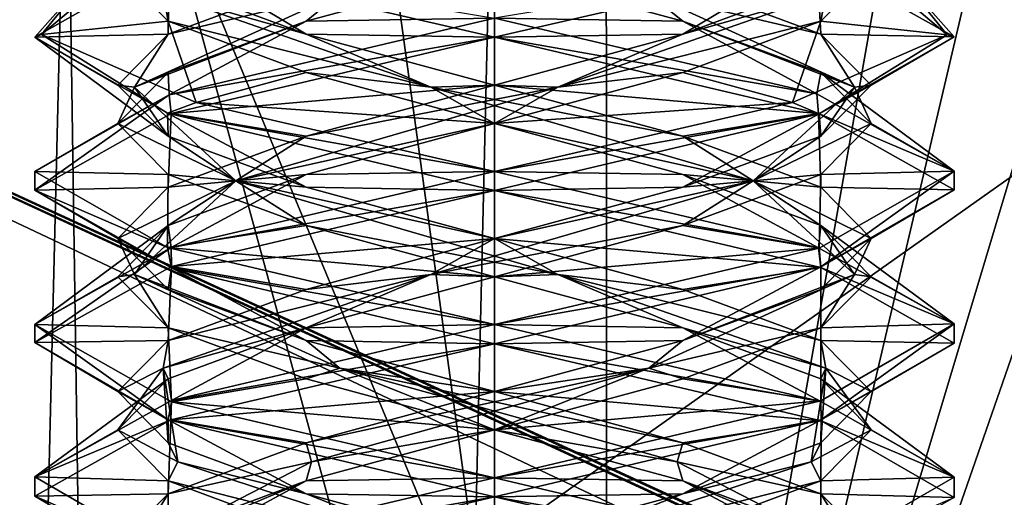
# Model space of a CAD drawing. Header units: millimetres. Extents: x -18.9 to 18.9, y -8.8 to 59.9.
# Tile 265 of 463: x -1.5 to 1.7, y 29.9 to 31.5. Entities that reach past the tile are written whole.
import ezdxf

# ---------------------------------------------------------------- set-up
doc = ezdxf.new("R2010")
doc.units = ezdxf.units.MM
doc.header["$LTSCALE"] = 65.185185
for name, color, linetype in [('1284', 7, 'CONTINUOUS'), ('1297', 7, 'CONTINUOUS'), ('1468', 7, 'CONTINUOUS'), ('1470', 7, 'CONTINUOUS'), ('1585', 7, 'CONTINUOUS'), ('1603', 7, 'CONTINUOUS'), ('3133', 7, 'CONTINUOUS'), ('3175', 7, 'CONTINUOUS'), ('3176', 7, 'CONTINUOUS'), ('3177', 7, 'CONTINUOUS'), ('3178', 7, 'CONTINUOUS'), ('3179', 7, 'CONTINUOUS'), ('3180', 7, 'CONTINUOUS'), ('3181', 7, 'CONTINUOUS'), ('3182', 7, 'CONTINUOUS'), ('3183', 7, 'CONTINUOUS'), ('3196', 7, 'CONTINUOUS'), ('3197', 7, 'CONTINUOUS'), ('3198', 7, 'CONTINUOUS'), ('3288', 7, 'CONTINUOUS')]:
    doc.layers.add(name, color=color, linetype=linetype)

msp = doc.modelspace()

# ---------------------------------------------------------------- linework, layer by layer
at = {"layer": '1284', "color": 7, "linetype": 'Continuous'}
for points in [[(-2.4343, 32.4, -11.818), (-1.3962, 32.4, -10.8154), (-2.2698, -3.5, -11.5768), (-2.4343, 32.4, -11.818)], [(-2.2698, -3.5, -11.5768), (-1.3962, 32.4, -10.8154), (-0.8623, -3.5, -10.5837), (-2.2698, -3.5, -11.5768)], [(-1.3962, 32.4, -10.8154), (0, 32.4, -10.45), (-0.8623, -3.5, -10.5837), (-1.3962, 32.4, -10.8154)], [(0, 32.4, -10.45), (0, 29.7897, -10.45), (-0.8623, -3.5, -10.5837), (0, 32.4, -10.45)]]:
    msp.add_3dface(points, dxfattribs=at)
at = {"layer": '1297', "color": 7, "linetype": 'Continuous'}
for points in [[(0, 29.7897, -10.45), (0, 32.4, -10.45), (3.6904, 32.4, -10.45), (0, 29.7897, -10.45)], [(0, 29.7897, -10.45), (3.6904, 32.4, -10.45), (1.6742, 29.7802, -10.45), (0, 29.7897, -10.45)]]:
    msp.add_3dface(points, dxfattribs=at)
at = {"layer": '1468', "color": 7, "linetype": 'Continuous'}
for points in [[(0.3674, 26.5965, 12.831), (-1.7624, 34.4, 12.5771), (-1.8536, 26.5965, 12.7017), (0.3674, 26.5965, 12.831)], [(-1.7624, 34.4, 12.5771), (0.3674, 26.5965, 12.831), (-0.7037, 34.4, 12.6805), (-1.7624, 34.4, 12.5771)], [(0.3674, 26.5965, 12.831), (0.3635, 34.4, 12.6948), (-0.7037, 34.4, 12.6805), (0.3674, 26.5965, 12.831)]]:
    msp.add_3dface(points, dxfattribs=at)
at = {"layer": '1470', "color": 7, "linetype": 'Continuous'}
for points in [[(0.3635, 34.4, 12.6948), (0.3674, 26.5965, 12.831), (1.7404, 34.4, 12.6554), (0.3635, 34.4, 12.6948)], [(1.7404, 34.4, 12.6554), (0.3674, 26.5965, 12.831), (2.1679, 34.2568, 12.6456), (1.7404, 34.4, 12.6554)], [(0.3674, 26.5965, 12.831), (2.6492, 34.2035, 12.6328), (2.1679, 34.2568, 12.6456), (0.3674, 26.5965, 12.831)], [(3.0156, 26.5965, 12.7551), (3.0118, 34.2035, 12.6224), (0.3674, 26.5965, 12.831), (3.0156, 26.5965, 12.7551)], [(3.0118, 34.2035, 12.6224), (2.6492, 34.2035, 12.6328), (0.3674, 26.5965, 12.831), (3.0118, 34.2035, 12.6224)]]:
    msp.add_3dface(points, dxfattribs=at)
at = {"layer": '1585', "color": 7, "linetype": 'Continuous'}
for points in [[(2.05, 34.2851, 11.6876), (2.05, 24.4, 11.5151), (-2.05, 34.2851, 11.6876), (2.05, 34.2851, 11.6876)], [(2.05, 24.4, 11.5151), (-2.05, 24.4, 11.5151), (-2.05, 34.2851, 11.6876), (2.05, 24.4, 11.5151)]]:
    msp.add_3dface(points, dxfattribs=at)
at = {"layer": '1603', "color": 7, "linetype": 'Continuous'}
for points in [[(8.7, 26.207, -7.5683), (8.7, 34.207, -7.8476), (-8.7, 34.207, -7.8476), (8.7, 26.207, -7.5683)], [(8.7, 26.207, -7.5683), (-8.7, 34.207, -7.8476), (8.3357, 26.3664, -7.5738), (8.7, 26.207, -7.5683)], [(-8.7, 34.207, -7.8476), (-7.4112, 26.593, -7.5817), (7.4112, 26.593, -7.5817), (-8.7, 34.207, -7.8476)], [(8.3357, 26.3664, -7.5738), (-8.7, 34.207, -7.8476), (8.071, 26.4665, -7.5773), (8.3357, 26.3664, -7.5738)], [(8.071, 26.4665, -7.5773), (-8.7, 34.207, -7.8476), (8.007, 26.4875, -7.5781), (8.071, 26.4665, -7.5773)], [(8.007, 26.4875, -7.5781), (-8.7, 34.207, -7.8476), (7.4112, 26.593, -7.5817), (8.007, 26.4875, -7.5781)]]:
    msp.add_3dface(points, dxfattribs=at)
at = {"layer": '3133', "color": 7, "linetype": 'Continuous'}
for points in [[(-1.5, 31.4373, -13.301), (-1.0611, 31.6874, -12.2398), (-1.299, 31.6667, -12.55), (-1.5, 31.4373, -13.301)], [(-1.4787, 31.4463, -13.5517), (-1.5, 31.4373, -13.301), (-1.299, 31.6667, -12.55), (-1.4787, 31.4463, -13.5517)], [(0, 31.4375, -14.8), (-0.974, 31.6625, -14.4408), (0, 31.5, -14.8), (0, 31.4375, -14.8)], [(0, 31.4375, -11.8), (0, 31.5, -11.8), (-1.0611, 31.2499, -12.2398), (0, 31.4375, -11.8)], [(-1.0672, 31.1895, -14.3541), (-1.5, 31.4373, -13.301), (-1.4787, 31.4463, -13.5517), (-1.0672, 31.1895, -14.3541)], [(-0.974, 31.225, -14.4408), (-1.0672, 31.1895, -14.3541), (-1.4787, 31.4463, -13.5517), (-0.974, 31.225, -14.4408)], [(-1.055, 31.1892, -12.2337), (0, 31.4375, -11.8), (-1.0611, 31.2499, -12.2398), (-1.055, 31.1892, -12.2337)], [(-1.5, 30.9382, -13.2966), (-1.055, 31.1892, -12.2337), (-1.0611, 31.2499, -12.2398), (-1.5, 30.9382, -13.2966)], [(-1.5, 30.9998, -13.301), (-1.5, 30.9382, -13.2966), (-1.0611, 31.2499, -12.2398), (-1.5, 30.9998, -13.301)], [(0, 31, -14.8), (-1.0672, 31.1895, -14.3541), (-0.974, 31.225, -14.4408), (0, 31, -14.8)], [(0, 30.9375, -14.8), (-1.0672, 31.1895, -14.3541), (0, 31, -14.8), (0, 30.9375, -14.8)], [(-1.0672, 30.752, -14.3541), (-1.5, 30.9382, -13.2966), (-1.5, 30.9998, -13.301), (-1.0672, 30.752, -14.3541)], [(0, 30.9375, -11.8), (0, 31, -11.8), (-1.055, 30.7517, -12.2337), (0, 30.9375, -11.8)], [(-1.0544, 30.6856, -14.3669), (-1.5, 30.9382, -13.2966), (-1.0672, 30.752, -14.3541), (-1.0544, 30.6856, -14.3669)], [(-1.0536, 30.6896, -12.2323), (0, 30.9375, -11.8), (-1.055, 30.7517, -12.2337), (-1.0536, 30.6896, -12.2323)], [(-1.5, 30.5007, -13.2966), (-1.4999, 30.4411, -13.283), (-1.055, 30.7517, -12.2337), (-1.5, 30.5007, -13.2966)], [(-1.4999, 30.4411, -13.283), (-1.0536, 30.6896, -12.2323), (-1.055, 30.7517, -12.2337), (-1.4999, 30.4411, -13.283)], [(0, 30.5, -14.8), (-1.0544, 30.6856, -14.3669), (-1.0672, 30.752, -14.3541), (0, 30.5, -14.8)], [(0, 30.4375, -14.8), (-1.0544, 30.6856, -14.3669), (0, 30.5, -14.8), (0, 30.4375, -14.8)], [(-1.0646, 30.1887, -14.3568), (-1.4999, 30.4411, -13.283), (-1.5, 30.5007, -13.2966), (-1.0646, 30.1887, -14.3568)], [(-1.0544, 30.2481, -14.3669), (-1.0646, 30.1887, -14.3568), (-1.5, 30.5007, -13.2966), (-1.0544, 30.2481, -14.3669)], [(0, 30.4375, -11.8), (0, 30.5, -11.8), (-1.0536, 30.2521, -12.2323), (0, 30.4375, -11.8)], [(-1.0565, 30.1887, -12.2352), (0, 30.4375, -11.8), (-1.0536, 30.2521, -12.2323), (-1.0565, 30.1887, -12.2352)], [(-1.4999, 30.0036, -13.283), (-1.0565, 30.1887, -12.2352), (-1.0536, 30.2521, -12.2323), (-1.4999, 30.0036, -13.283)], [(0, 30, -14.8), (-1.0646, 30.1887, -14.3568), (-1.0544, 30.2481, -14.3669), (0, 30, -14.8)], [(-1.4999, 29.9406, -13.2852), (-1.0565, 30.1887, -12.2352), (-1.4999, 30.0036, -13.283), (-1.4999, 29.9406, -13.2852)], [(0, 29.9375, -14.8), (-1.0646, 30.1887, -14.3568), (0, 30, -14.8), (0, 29.9375, -14.8)], [(-1.0646, 29.7512, -14.3568), (-1.4999, 29.9406, -13.2852), (-1.4999, 30.0036, -13.283), (-1.0646, 29.7512, -14.3568)], [(0, 29.9375, -11.8), (0, 30, -11.8), (-1.0565, 29.7512, -12.2352), (0, 29.9375, -11.8)], [(-1.0764, 29.6923, -14.3447), (-1.4999, 29.9406, -13.2852), (-1.0646, 29.7512, -14.3568), (-1.0764, 29.6923, -14.3447)], [(-1.0673, 29.6855, -12.2461), (0, 29.9375, -11.8), (-1.0565, 29.7512, -12.2352), (-1.0673, 29.6855, -12.2461)]]:
    msp.add_3dface(points, dxfattribs=at)
at = {"layer": '3175', "color": 7, "linetype": 'Continuous'}
for points in [[(1.2294, 31.6562, -13.3), (1.0647, 31.4896, -12.6853), (1.478, 31.4454, -13.0441), (1.2294, 31.6562, -13.3)], [(1.299, 31.6667, -14.05), (1.2294, 31.6562, -13.3), (1.478, 31.4454, -13.0441), (1.299, 31.6667, -14.05)], [(1.0647, 31.4896, -12.6853), (0.6147, 31.3229, -12.2353), (0.9728, 31.2246, -12.1582), (1.0647, 31.4896, -12.6853)], [(1.478, 31.4454, -13.0441), (1.0647, 31.4896, -12.6853), (0.9728, 31.2246, -12.1582), (1.478, 31.4454, -13.0441)], [(0.6147, 31.3229, -12.2353), (0, 31.1562, -12.0706), (0.9728, 31.2246, -12.1582), (0.6147, 31.3229, -12.2353)], [(0, 31.1562, -12.0706), (0, 31, -11.8), (0.9728, 31.2246, -12.1582), (0, 31.1562, -12.0706)], [(-0.6147, 30.9896, -12.2353), (0, 31, -11.8), (0, 31.1562, -12.0706), (-0.6147, 30.9896, -12.2353)], [(-1.0647, 30.8229, -12.6853), (-1.055, 30.7517, -12.2337), (-0.6147, 30.9896, -12.2353), (-1.0647, 30.8229, -12.6853)], [(-1.055, 30.7517, -12.2337), (0, 31, -11.8), (-0.6147, 30.9896, -12.2353), (-1.055, 30.7517, -12.2337)], [(-1.5, 30.5007, -13.2966), (-1.055, 30.7517, -12.2337), (-1.0647, 30.8229, -12.6853), (-1.5, 30.5007, -13.2966)], [(-1.2294, 30.6562, -13.3), (-1.5, 30.5007, -13.2966), (-1.0647, 30.8229, -12.6853), (-1.2294, 30.6562, -13.3)], [(-1.0647, 30.4896, -13.9147), (-1.5, 30.5007, -13.2966), (-1.2294, 30.6562, -13.3), (-1.0647, 30.4896, -13.9147)], [(-1.0544, 30.2481, -14.3669), (-1.5, 30.5007, -13.2966), (-1.0647, 30.4896, -13.9147), (-1.0544, 30.2481, -14.3669)], [(-0.6147, 30.3229, -14.3647), (-1.0544, 30.2481, -14.3669), (-1.0647, 30.4896, -13.9147), (-0.6147, 30.3229, -14.3647)], [(0, 30.1562, -14.5294), (-1.0544, 30.2481, -14.3669), (-0.6147, 30.3229, -14.3647), (0, 30.1562, -14.5294)], [(0, 30, -14.8), (-1.0544, 30.2481, -14.3669), (0, 30.1562, -14.5294), (0, 30, -14.8)], [(0.6147, 29.9896, -14.3647), (0, 30, -14.8), (0, 30.1562, -14.5294), (0.6147, 29.9896, -14.3647)], [(0, 30, -14.8), (0.6147, 29.9896, -14.3647), (1.0658, 29.7484, -14.3555), (0, 30, -14.8)], [(0.6147, 29.9896, -14.3647), (1.0647, 29.8229, -13.9147), (1.0658, 29.7484, -14.3555), (0.6147, 29.9896, -14.3647)]]:
    msp.add_3dface(points, dxfattribs=at)
at = {"layer": '3176', "color": 7, "linetype": 'Continuous'}
for points in [[(1.0647, 31.4896, -12.6853), (1.2294, 31.6562, -13.3), (1.0815, 31.5799, -12.7957), (1.0647, 31.4896, -12.6853)], [(0.6147, 31.4479, -12.2353), (1.0815, 31.5799, -12.7957), (1.0647, 31.6146, -12.6853), (0.6147, 31.4479, -12.2353)], [(0.2072, 31.2743, -12.1248), (1.0647, 31.4896, -12.6853), (1.0815, 31.5799, -12.7957), (0.2072, 31.2743, -12.1248)], [(0.2072, 31.2743, -12.1248), (1.0815, 31.5799, -12.7957), (0.6147, 31.4479, -12.2353), (0.2072, 31.2743, -12.1248)], [(0.6147, 31.3229, -12.2353), (1.0647, 31.4896, -12.6853), (0.2072, 31.2743, -12.1248), (0.6147, 31.3229, -12.2353)], [(0, 31.2812, -12.0706), (0.2072, 31.2743, -12.1248), (0.6147, 31.4479, -12.2353), (0, 31.2812, -12.0706)], [(0, 31.1562, -12.0706), (0.6147, 31.3229, -12.2353), (0.2072, 31.2743, -12.1248), (0, 31.1562, -12.0706)], [(-0.8438, 30.9688, -12.4562), (0, 31.1562, -12.0706), (0.2072, 31.2743, -12.1248), (-0.8438, 30.9688, -12.4562)], [(-0.8438, 30.9688, -12.4562), (0.2072, 31.2743, -12.1248), (-0.6147, 31.1146, -12.2353), (-0.8438, 30.9688, -12.4562)], [(-0.6147, 31.1146, -12.2353), (0.2072, 31.2743, -12.1248), (0, 31.2812, -12.0706), (-0.6147, 31.1146, -12.2353)], [(-0.6147, 30.9896, -12.2353), (0, 31.1562, -12.0706), (-0.8438, 30.9688, -12.4562), (-0.6147, 30.9896, -12.2353)], [(-1.0647, 30.9479, -12.6853), (-0.8438, 30.9688, -12.4562), (-0.6147, 31.1146, -12.2353), (-1.0647, 30.9479, -12.6853)], [(-1.0647, 30.8229, -12.6853), (-0.6147, 30.9896, -12.2353), (-0.8438, 30.9688, -12.4562), (-1.0647, 30.8229, -12.6853)], [(-1.1752, 30.6632, -13.5072), (-0.8438, 30.9688, -12.4562), (-1.2294, 30.7812, -13.3), (-1.1752, 30.6632, -13.5072)], [(-1.2294, 30.7812, -13.3), (-0.8438, 30.9688, -12.4562), (-1.0647, 30.9479, -12.6853), (-1.2294, 30.7812, -13.3)], [(-1.1752, 30.6632, -13.5072), (-1.0647, 30.8229, -12.6853), (-0.8438, 30.9688, -12.4562), (-1.1752, 30.6632, -13.5072)], [(-1.2294, 30.6562, -13.3), (-1.0647, 30.8229, -12.6853), (-1.1752, 30.6632, -13.5072), (-1.2294, 30.6562, -13.3)], [(-1.0647, 30.6146, -13.9147), (-1.1752, 30.6632, -13.5072), (-1.2294, 30.7812, -13.3), (-1.0647, 30.6146, -13.9147)], [(-1.0647, 30.4896, -13.9147), (-1.2294, 30.6562, -13.3), (-1.1752, 30.6632, -13.5072), (-1.0647, 30.4896, -13.9147)], [(-0.5043, 30.3576, -14.3815), (-1.0647, 30.4896, -13.9147), (-1.1752, 30.6632, -13.5072), (-0.5043, 30.3576, -14.3815)], [(-0.5043, 30.3576, -14.3815), (-1.1752, 30.6632, -13.5072), (-0.6147, 30.4479, -14.3647), (-0.5043, 30.3576, -14.3815)], [(-0.6147, 30.4479, -14.3647), (-1.1752, 30.6632, -13.5072), (-1.0647, 30.6146, -13.9147), (-0.6147, 30.4479, -14.3647)], [(-0.6147, 30.3229, -14.3647), (-1.0647, 30.4896, -13.9147), (-0.5043, 30.3576, -14.3815), (-0.6147, 30.3229, -14.3647)], [(0, 30.2812, -14.5294), (-0.5043, 30.3576, -14.3815), (-0.6147, 30.4479, -14.3647), (0, 30.2812, -14.5294)], [(0, 30.1562, -14.5294), (-0.6147, 30.3229, -14.3647), (-0.5043, 30.3576, -14.3815), (0, 30.1562, -14.5294)], [(0.5966, 30.0521, -14.3334), (0, 30.1562, -14.5294), (-0.5043, 30.3576, -14.3815), (0.5966, 30.0521, -14.3334)], [(0.5966, 30.0521, -14.3334), (-0.5043, 30.3576, -14.3815), (0.6147, 30.1146, -14.3647), (0.5966, 30.0521, -14.3334)], [(0.6147, 30.1146, -14.3647), (-0.5043, 30.3576, -14.3815), (0, 30.2812, -14.5294), (0.6147, 30.1146, -14.3647)], [(0.6147, 29.9896, -14.3647), (0, 30.1562, -14.5294), (0.5966, 30.0521, -14.3334), (0.6147, 29.9896, -14.3647)], [(1.0647, 29.9479, -13.9147), (0.5966, 30.0521, -14.3334), (0.6147, 30.1146, -14.3647), (1.0647, 29.9479, -13.9147)], [(1.1887, 29.7465, -13.404), (0.6147, 29.9896, -14.3647), (0.5966, 30.0521, -14.3334), (1.1887, 29.7465, -13.404)], [(1.1887, 29.7465, -13.404), (0.5966, 30.0521, -14.3334), (1.0647, 29.9479, -13.9147), (1.1887, 29.7465, -13.404)], [(1.0647, 29.8229, -13.9147), (0.6147, 29.9896, -14.3647), (1.1887, 29.7465, -13.404), (1.0647, 29.8229, -13.9147)], [(1.2294, 29.7812, -13.3), (1.1887, 29.7465, -13.404), (1.0647, 29.9479, -13.9147), (1.2294, 29.7812, -13.3)]]:
    msp.add_3dface(points, dxfattribs=at)
at = {"layer": '3177', "color": 7, "linetype": 'Continuous'}
for points in [[(0, 31.4375, -11.8), (0.6147, 31.4479, -12.2353), (0.9728, 31.6621, -12.1582), (0, 31.4375, -11.8)], [(0.6147, 31.4479, -12.2353), (1.0647, 31.6146, -12.6853), (0.9728, 31.6621, -12.1582), (0.6147, 31.4479, -12.2353)], [(0, 31.4375, -11.8), (-1.055, 31.1892, -12.2337), (0, 31.2812, -12.0706), (0, 31.4375, -11.8)], [(0, 31.4375, -11.8), (0, 31.2812, -12.0706), (0.6147, 31.4479, -12.2353), (0, 31.4375, -11.8)], [(-1.055, 31.1892, -12.2337), (-0.6147, 31.1146, -12.2353), (0, 31.2812, -12.0706), (-1.055, 31.1892, -12.2337)], [(-1.055, 31.1892, -12.2337), (-1.5, 30.9382, -13.2966), (-1.0647, 30.9479, -12.6853), (-1.055, 31.1892, -12.2337)], [(-1.055, 31.1892, -12.2337), (-1.0647, 30.9479, -12.6853), (-0.6147, 31.1146, -12.2353), (-1.055, 31.1892, -12.2337)], [(-1.5, 30.9382, -13.2966), (-1.2294, 30.7812, -13.3), (-1.0647, 30.9479, -12.6853), (-1.5, 30.9382, -13.2966)], [(-1.5, 30.9382, -13.2966), (-1.0544, 30.6856, -14.3669), (-1.2294, 30.7812, -13.3), (-1.5, 30.9382, -13.2966)], [(-1.0544, 30.6856, -14.3669), (-1.0647, 30.6146, -13.9147), (-1.2294, 30.7812, -13.3), (-1.0544, 30.6856, -14.3669)], [(-1.0544, 30.6856, -14.3669), (-0.6147, 30.4479, -14.3647), (-1.0647, 30.6146, -13.9147), (-1.0544, 30.6856, -14.3669)], [(-1.0544, 30.6856, -14.3669), (0, 30.4375, -14.8), (-0.6147, 30.4479, -14.3647), (-1.0544, 30.6856, -14.3669)], [(0, 30.4375, -14.8), (0, 30.2812, -14.5294), (-0.6147, 30.4479, -14.3647), (0, 30.4375, -14.8)], [(0, 30.2812, -14.5294), (0, 30.4375, -14.8), (1.0658, 30.1859, -14.3555), (0, 30.2812, -14.5294)], [(0.6147, 30.1146, -14.3647), (0, 30.2812, -14.5294), (1.0658, 30.1859, -14.3555), (0.6147, 30.1146, -14.3647)], [(1.0647, 29.9479, -13.9147), (0.6147, 30.1146, -14.3647), (1.0658, 30.1859, -14.3555), (1.0647, 29.9479, -13.9147)], [(1.5, 29.9352, -13.2894), (1.0647, 29.9479, -13.9147), (1.0658, 30.1859, -14.3555), (1.5, 29.9352, -13.2894)], [(1.2294, 29.7812, -13.3), (1.0647, 29.9479, -13.9147), (1.5, 29.9352, -13.2894), (1.2294, 29.7812, -13.3)]]:
    msp.add_3dface(points, dxfattribs=at)
at = {"layer": '3178', "color": 7, "linetype": 'Continuous'}
for points in [[(-0.6147, 31.4896, -12.2353), (0, 31.5, -11.8), (0, 31.6562, -12.0706), (-0.6147, 31.4896, -12.2353)], [(-1.0611, 31.2499, -12.2398), (0, 31.5, -11.8), (-0.6147, 31.4896, -12.2353), (-1.0611, 31.2499, -12.2398)], [(-1.0647, 31.3229, -12.6853), (-1.0611, 31.2499, -12.2398), (-0.6147, 31.4896, -12.2353), (-1.0647, 31.3229, -12.6853)], [(-1.2294, 31.1562, -13.3), (-1.0611, 31.2499, -12.2398), (-1.0647, 31.3229, -12.6853), (-1.2294, 31.1562, -13.3)], [(-1.5, 30.9998, -13.301), (-1.0611, 31.2499, -12.2398), (-1.2294, 31.1562, -13.3), (-1.5, 30.9998, -13.301)], [(-1.0647, 30.9896, -13.9147), (-1.5, 30.9998, -13.301), (-1.2294, 31.1562, -13.3), (-1.0647, 30.9896, -13.9147)], [(-1.0672, 30.752, -14.3541), (-1.5, 30.9998, -13.301), (-1.0647, 30.9896, -13.9147), (-1.0672, 30.752, -14.3541)], [(-0.6147, 30.8229, -14.3647), (-1.0672, 30.752, -14.3541), (-1.0647, 30.9896, -13.9147), (-0.6147, 30.8229, -14.3647)], [(0, 30.6562, -14.5294), (-1.0672, 30.752, -14.3541), (-0.6147, 30.8229, -14.3647), (0, 30.6562, -14.5294)], [(0, 30.5, -14.8), (-1.0672, 30.752, -14.3541), (0, 30.6562, -14.5294), (0, 30.5, -14.8)], [(0.6147, 30.4896, -14.3647), (0, 30.5, -14.8), (0, 30.6562, -14.5294), (0.6147, 30.4896, -14.3647)], [(0, 30.5, -14.8), (0.6147, 30.4896, -14.3647), (1.0657, 30.2485, -14.3556), (0, 30.5, -14.8)], [(0.6147, 30.4896, -14.3647), (1.0647, 30.3229, -13.9147), (1.0657, 30.2485, -14.3556), (0.6147, 30.4896, -14.3647)], [(1.0647, 30.3229, -13.9147), (1.2294, 30.1562, -13.3), (1.5, 30.0022, -13.3104), (1.0647, 30.3229, -13.9147)], [(1.0657, 30.2485, -14.3556), (1.0647, 30.3229, -13.9147), (1.5, 30.0022, -13.3104), (1.0657, 30.2485, -14.3556)], [(1.2294, 30.1562, -13.3), (1.0647, 29.9896, -12.6853), (1.5, 30.0022, -13.3104), (1.2294, 30.1562, -13.3)], [(1.0647, 29.9896, -12.6853), (0.6147, 29.8229, -12.2353), (1.0659, 29.7516, -12.2446), (1.0647, 29.9896, -12.6853)], [(1.5, 30.0022, -13.3104), (1.0647, 29.9896, -12.6853), (1.0659, 29.7516, -12.2446), (1.5, 30.0022, -13.3104)]]:
    msp.add_3dface(points, dxfattribs=at)
at = {"layer": '3179', "color": 7, "linetype": 'Continuous'}
for points in [[(-0.6147, 31.4896, -12.2353), (0, 31.6562, -12.0706), (-0.5043, 31.5799, -12.2185), (-0.6147, 31.4896, -12.2353)], [(-1.0647, 31.4479, -12.6853), (-0.5043, 31.5799, -12.2185), (-0.6147, 31.6146, -12.2353), (-1.0647, 31.4479, -12.6853)], [(-1.1752, 31.2743, -13.0928), (-0.6147, 31.4896, -12.2353), (-0.5043, 31.5799, -12.2185), (-1.1752, 31.2743, -13.0928)], [(-1.1752, 31.2743, -13.0928), (-0.5043, 31.5799, -12.2185), (-1.0647, 31.4479, -12.6853), (-1.1752, 31.2743, -13.0928)], [(-1.0647, 31.3229, -12.6853), (-0.6147, 31.4896, -12.2353), (-1.1752, 31.2743, -13.0928), (-1.0647, 31.3229, -12.6853)], [(-1.2294, 31.2812, -13.3), (-1.1752, 31.2743, -13.0928), (-1.0647, 31.4479, -12.6853), (-1.2294, 31.2812, -13.3)], [(-1.2294, 31.1562, -13.3), (-1.0647, 31.3229, -12.6853), (-1.1752, 31.2743, -13.0928), (-1.2294, 31.1562, -13.3)], [(-1.0647, 31.1146, -13.9147), (-1.1752, 31.2743, -13.0928), (-1.2294, 31.2812, -13.3), (-1.0647, 31.1146, -13.9147)], [(-0.8438, 30.9688, -14.1438), (-1.2294, 31.1562, -13.3), (-1.1752, 31.2743, -13.0928), (-0.8438, 30.9688, -14.1438)], [(-0.8438, 30.9688, -14.1438), (-1.1752, 31.2743, -13.0928), (-1.0647, 31.1146, -13.9147), (-0.8438, 30.9688, -14.1438)], [(-1.0647, 30.9896, -13.9147), (-1.2294, 31.1562, -13.3), (-0.8438, 30.9688, -14.1438), (-1.0647, 30.9896, -13.9147)], [(-0.6147, 30.9479, -14.3647), (-0.8438, 30.9688, -14.1438), (-1.0647, 31.1146, -13.9147), (-0.6147, 30.9479, -14.3647)], [(-0.6147, 30.8229, -14.3647), (-1.0647, 30.9896, -13.9147), (-0.8438, 30.9688, -14.1438), (-0.6147, 30.8229, -14.3647)], [(0.2072, 30.6632, -14.4752), (-0.6147, 30.8229, -14.3647), (-0.8438, 30.9688, -14.1438), (0.2072, 30.6632, -14.4752)], [(0.2072, 30.6632, -14.4752), (-0.8438, 30.9688, -14.1438), (0, 30.7812, -14.5294), (0.2072, 30.6632, -14.4752)], [(0, 30.7812, -14.5294), (-0.8438, 30.9688, -14.1438), (-0.6147, 30.9479, -14.3647), (0, 30.7812, -14.5294)], [(0, 30.6562, -14.5294), (-0.6147, 30.8229, -14.3647), (0.2072, 30.6632, -14.4752), (0, 30.6562, -14.5294)], [(0.6147, 30.6146, -14.3647), (0.2072, 30.6632, -14.4752), (0, 30.7812, -14.5294), (0.6147, 30.6146, -14.3647)], [(0.6147, 30.4896, -14.3647), (0, 30.6562, -14.5294), (0.2072, 30.6632, -14.4752), (0.6147, 30.4896, -14.3647)], [(1.0815, 30.3576, -13.8043), (0.6147, 30.4896, -14.3647), (0.2072, 30.6632, -14.4752), (1.0815, 30.3576, -13.8043)], [(1.0815, 30.3576, -13.8043), (0.2072, 30.6632, -14.4752), (1.0647, 30.4479, -13.9147), (1.0815, 30.3576, -13.8043)], [(1.0647, 30.4479, -13.9147), (0.2072, 30.6632, -14.4752), (0.6147, 30.6146, -14.3647), (1.0647, 30.4479, -13.9147)], [(1.0647, 30.3229, -13.9147), (0.6147, 30.4896, -14.3647), (1.0815, 30.3576, -13.8043), (1.0647, 30.3229, -13.9147)], [(1.2294, 30.2812, -13.3), (1.0815, 30.3576, -13.8043), (1.0647, 30.4479, -13.9147), (1.2294, 30.2812, -13.3)], [(1.0334, 30.0521, -12.7034), (1.2294, 30.1562, -13.3), (1.0815, 30.3576, -13.8043), (1.0334, 30.0521, -12.7034)], [(1.0334, 30.0521, -12.7034), (1.0815, 30.3576, -13.8043), (1.0647, 30.1146, -12.6853), (1.0334, 30.0521, -12.7034)], [(1.2294, 30.1562, -13.3), (1.0647, 30.3229, -13.9147), (1.0815, 30.3576, -13.8043), (1.2294, 30.1562, -13.3)], [(1.0647, 30.1146, -12.6853), (1.0815, 30.3576, -13.8043), (1.2294, 30.2812, -13.3), (1.0647, 30.1146, -12.6853)], [(1.0647, 29.9896, -12.6853), (1.2294, 30.1562, -13.3), (1.0334, 30.0521, -12.7034), (1.0647, 29.9896, -12.6853)], [(0.6147, 29.9479, -12.2353), (1.0334, 30.0521, -12.7034), (1.0647, 30.1146, -12.6853), (0.6147, 29.9479, -12.2353)], [(0.104, 29.7465, -12.1113), (1.0647, 29.9896, -12.6853), (1.0334, 30.0521, -12.7034), (0.104, 29.7465, -12.1113)], [(0.104, 29.7465, -12.1113), (1.0334, 30.0521, -12.7034), (0.6147, 29.9479, -12.2353), (0.104, 29.7465, -12.1113)], [(0.6147, 29.8229, -12.2353), (1.0647, 29.9896, -12.6853), (0.104, 29.7465, -12.1113), (0.6147, 29.8229, -12.2353)], [(0, 29.7812, -12.0706), (0.104, 29.7465, -12.1113), (0.6147, 29.9479, -12.2353), (0, 29.7812, -12.0706)]]:
    msp.add_3dface(points, dxfattribs=at)
at = {"layer": '3180', "color": 7, "linetype": 'Continuous'}
for points in [[(-1.0611, 31.6874, -12.2398), (-1.5, 31.4373, -13.301), (-1.0647, 31.4479, -12.6853), (-1.0611, 31.6874, -12.2398)], [(-1.0611, 31.6874, -12.2398), (-1.0647, 31.4479, -12.6853), (-0.6147, 31.6146, -12.2353), (-1.0611, 31.6874, -12.2398)], [(-1.5, 31.4373, -13.301), (-1.2294, 31.2812, -13.3), (-1.0647, 31.4479, -12.6853), (-1.5, 31.4373, -13.301)], [(-1.5, 31.4373, -13.301), (-1.0672, 31.1895, -14.3541), (-1.0647, 31.1146, -13.9147), (-1.5, 31.4373, -13.301)], [(-1.5, 31.4373, -13.301), (-1.0647, 31.1146, -13.9147), (-1.2294, 31.2812, -13.3), (-1.5, 31.4373, -13.301)], [(-1.0672, 31.1895, -14.3541), (0, 30.9375, -14.8), (-0.6147, 30.9479, -14.3647), (-1.0672, 31.1895, -14.3541)], [(-1.0672, 31.1895, -14.3541), (-0.6147, 30.9479, -14.3647), (-1.0647, 31.1146, -13.9147), (-1.0672, 31.1895, -14.3541)], [(0, 30.9375, -14.8), (0, 30.7812, -14.5294), (-0.6147, 30.9479, -14.3647), (0, 30.9375, -14.8)], [(0, 30.7812, -14.5294), (0, 30.9375, -14.8), (1.0657, 30.686, -14.3556), (0, 30.7812, -14.5294)], [(0.6147, 30.6146, -14.3647), (0, 30.7812, -14.5294), (1.0657, 30.686, -14.3556), (0.6147, 30.6146, -14.3647)], [(1.0647, 30.4479, -13.9147), (0.6147, 30.6146, -14.3647), (1.0657, 30.686, -14.3556), (1.0647, 30.4479, -13.9147)], [(1.5, 30.4397, -13.3104), (1.0647, 30.4479, -13.9147), (1.0657, 30.686, -14.3556), (1.5, 30.4397, -13.3104)], [(1.2294, 30.2812, -13.3), (1.0647, 30.4479, -13.9147), (1.5, 30.4397, -13.3104), (1.2294, 30.2812, -13.3)], [(1.0659, 30.1891, -12.2446), (1.2294, 30.2812, -13.3), (1.5, 30.4397, -13.3104), (1.0659, 30.1891, -12.2446)], [(1.0647, 30.1146, -12.6853), (1.2294, 30.2812, -13.3), (1.0659, 30.1891, -12.2446), (1.0647, 30.1146, -12.6853)], [(0, 29.9375, -11.8), (0.6147, 29.9479, -12.2353), (1.0659, 30.1891, -12.2446), (0, 29.9375, -11.8)], [(0.6147, 29.9479, -12.2353), (1.0647, 30.1146, -12.6853), (1.0659, 30.1891, -12.2446), (0.6147, 29.9479, -12.2353)], [(0, 29.9375, -11.8), (-1.0673, 29.6855, -12.2461), (0, 29.7812, -12.0706), (0, 29.9375, -11.8)], [(0, 29.9375, -11.8), (0, 29.7812, -12.0706), (0.6147, 29.9479, -12.2353), (0, 29.9375, -11.8)]]:
    msp.add_3dface(points, dxfattribs=at)
at = {"layer": '3181', "color": 7, "linetype": 'Continuous'}
for points in [[(-1.4787, 31.4463, -13.5517), (-1.299, 31.6667, -12.55), (-1.2294, 31.6562, -13.3), (-1.4787, 31.4463, -13.5517)], [(-1.0647, 31.4896, -13.9147), (-1.4787, 31.4463, -13.5517), (-1.2294, 31.6562, -13.3), (-1.0647, 31.4896, -13.9147)], [(-0.974, 31.225, -14.4408), (-1.4787, 31.4463, -13.5517), (-1.0647, 31.4896, -13.9147), (-0.974, 31.225, -14.4408)], [(-0.6147, 31.3229, -14.3647), (-0.974, 31.225, -14.4408), (-1.0647, 31.4896, -13.9147), (-0.6147, 31.3229, -14.3647)], [(0, 31.1562, -14.5294), (-0.974, 31.225, -14.4408), (-0.6147, 31.3229, -14.3647), (0, 31.1562, -14.5294)], [(0, 31, -14.8), (-0.974, 31.225, -14.4408), (0, 31.1562, -14.5294), (0, 31, -14.8)], [(0.6147, 30.9896, -14.3647), (0, 31, -14.8), (0, 31.1562, -14.5294), (0.6147, 30.9896, -14.3647)], [(0, 31, -14.8), (0.6147, 30.9896, -14.3647), (1.0575, 30.7509, -14.3638), (0, 31, -14.8)], [(0.6147, 30.9896, -14.3647), (1.0647, 30.8229, -13.9147), (1.0575, 30.7509, -14.3638), (0.6147, 30.9896, -14.3647)], [(1.0575, 30.7509, -14.3638), (1.0647, 30.8229, -13.9147), (1.5, 30.5021, -13.3098), (1.0575, 30.7509, -14.3638)], [(1.0647, 30.8229, -13.9147), (1.2294, 30.6562, -13.3), (1.5, 30.5021, -13.3098), (1.0647, 30.8229, -13.9147)], [(1.2294, 30.6562, -13.3), (1.0647, 30.4896, -12.6853), (1.5, 30.5021, -13.3098), (1.2294, 30.6562, -13.3)], [(1.5, 30.5021, -13.3098), (1.0647, 30.4896, -12.6853), (1.0649, 30.2513, -12.2436), (1.5, 30.5021, -13.3098)], [(1.0647, 30.4896, -12.6853), (0.6147, 30.3229, -12.2353), (1.0649, 30.2513, -12.2436), (1.0647, 30.4896, -12.6853)], [(0.6147, 30.3229, -12.2353), (0, 30.1562, -12.0706), (1.0649, 30.2513, -12.2436), (0.6147, 30.3229, -12.2353)], [(0, 30.1562, -12.0706), (0, 30, -11.8), (1.0649, 30.2513, -12.2436), (0, 30.1562, -12.0706)], [(-0.6147, 29.9896, -12.2353), (0, 30, -11.8), (0, 30.1562, -12.0706), (-0.6147, 29.9896, -12.2353)], [(-1.0647, 29.8229, -12.6853), (-1.0565, 29.7512, -12.2352), (-0.6147, 29.9896, -12.2353), (-1.0647, 29.8229, -12.6853)], [(-1.0565, 29.7512, -12.2352), (0, 30, -11.8), (-0.6147, 29.9896, -12.2353), (-1.0565, 29.7512, -12.2352)]]:
    msp.add_3dface(points, dxfattribs=at)
at = {"layer": '3182', "color": 7, "linetype": 'Continuous'}
for points in [[(-1.0647, 31.4896, -13.9147), (-1.2294, 31.6562, -13.3), (-1.0815, 31.5799, -13.8043), (-1.0647, 31.4896, -13.9147)], [(-0.6147, 31.4479, -14.3647), (-1.0815, 31.5799, -13.8043), (-1.0647, 31.6146, -13.9147), (-0.6147, 31.4479, -14.3647)], [(-0.2072, 31.2743, -14.4752), (-1.0647, 31.4896, -13.9147), (-1.0815, 31.5799, -13.8043), (-0.2072, 31.2743, -14.4752)], [(-0.2072, 31.2743, -14.4752), (-1.0815, 31.5799, -13.8043), (-0.6147, 31.4479, -14.3647), (-0.2072, 31.2743, -14.4752)], [(-0.6147, 31.3229, -14.3647), (-1.0647, 31.4896, -13.9147), (-0.2072, 31.2743, -14.4752), (-0.6147, 31.3229, -14.3647)], [(0, 31.2812, -14.5294), (-0.2072, 31.2743, -14.4752), (-0.6147, 31.4479, -14.3647), (0, 31.2812, -14.5294)], [(0, 31.1562, -14.5294), (-0.6147, 31.3229, -14.3647), (-0.2072, 31.2743, -14.4752), (0, 31.1562, -14.5294)], [(0.6147, 31.1146, -14.3647), (-0.2072, 31.2743, -14.4752), (0, 31.2812, -14.5294), (0.6147, 31.1146, -14.3647)], [(0.8438, 30.9688, -14.1438), (0, 31.1562, -14.5294), (-0.2072, 31.2743, -14.4752), (0.8438, 30.9688, -14.1438)], [(0.8438, 30.9688, -14.1438), (-0.2072, 31.2743, -14.4752), (0.6147, 31.1146, -14.3647), (0.8438, 30.9688, -14.1438)], [(0.6147, 30.9896, -14.3647), (0, 31.1562, -14.5294), (0.8438, 30.9688, -14.1438), (0.6147, 30.9896, -14.3647)], [(1.0647, 30.9479, -13.9147), (0.8438, 30.9688, -14.1438), (0.6147, 31.1146, -14.3647), (1.0647, 30.9479, -13.9147)], [(1.0647, 30.8229, -13.9147), (0.6147, 30.9896, -14.3647), (0.8438, 30.9688, -14.1438), (1.0647, 30.8229, -13.9147)], [(1.1752, 30.6632, -13.0928), (1.0647, 30.8229, -13.9147), (0.8438, 30.9688, -14.1438), (1.1752, 30.6632, -13.0928)], [(1.1752, 30.6632, -13.0928), (0.8438, 30.9688, -14.1438), (1.2294, 30.7812, -13.3), (1.1752, 30.6632, -13.0928)], [(1.2294, 30.7812, -13.3), (0.8438, 30.9688, -14.1438), (1.0647, 30.9479, -13.9147), (1.2294, 30.7812, -13.3)], [(1.2294, 30.6562, -13.3), (1.0647, 30.8229, -13.9147), (1.1752, 30.6632, -13.0928), (1.2294, 30.6562, -13.3)], [(1.0647, 30.6146, -12.6853), (1.1752, 30.6632, -13.0928), (1.2294, 30.7812, -13.3), (1.0647, 30.6146, -12.6853)], [(0.5043, 30.3576, -12.2185), (1.0647, 30.4896, -12.6853), (1.1752, 30.6632, -13.0928), (0.5043, 30.3576, -12.2185)], [(0.5043, 30.3576, -12.2185), (1.1752, 30.6632, -13.0928), (0.6147, 30.4479, -12.2353), (0.5043, 30.3576, -12.2185)], [(0.6147, 30.4479, -12.2353), (1.1752, 30.6632, -13.0928), (1.0647, 30.6146, -12.6853), (0.6147, 30.4479, -12.2353)], [(1.0647, 30.4896, -12.6853), (1.2294, 30.6562, -13.3), (1.1752, 30.6632, -13.0928), (1.0647, 30.4896, -12.6853)], [(0.6147, 30.3229, -12.2353), (1.0647, 30.4896, -12.6853), (0.5043, 30.3576, -12.2185), (0.6147, 30.3229, -12.2353)], [(0, 30.2812, -12.0706), (0.5043, 30.3576, -12.2185), (0.6147, 30.4479, -12.2353), (0, 30.2812, -12.0706)], [(-0.5966, 30.0521, -12.2666), (0.5043, 30.3576, -12.2185), (-0.6147, 30.1146, -12.2353), (-0.5966, 30.0521, -12.2666)], [(-0.6147, 30.1146, -12.2353), (0.5043, 30.3576, -12.2185), (0, 30.2812, -12.0706), (-0.6147, 30.1146, -12.2353)], [(-0.5966, 30.0521, -12.2666), (0, 30.1562, -12.0706), (0.5043, 30.3576, -12.2185), (-0.5966, 30.0521, -12.2666)], [(0, 30.1562, -12.0706), (0.6147, 30.3229, -12.2353), (0.5043, 30.3576, -12.2185), (0, 30.1562, -12.0706)], [(-0.6147, 29.9896, -12.2353), (0, 30.1562, -12.0706), (-0.5966, 30.0521, -12.2666), (-0.6147, 29.9896, -12.2353)], [(-1.0647, 29.9479, -12.6853), (-0.5966, 30.0521, -12.2666), (-0.6147, 30.1146, -12.2353), (-1.0647, 29.9479, -12.6853)], [(-1.1887, 29.7465, -13.196), (-0.6147, 29.9896, -12.2353), (-0.5966, 30.0521, -12.2666), (-1.1887, 29.7465, -13.196)], [(-1.1887, 29.7465, -13.196), (-0.5966, 30.0521, -12.2666), (-1.0647, 29.9479, -12.6853), (-1.1887, 29.7465, -13.196)], [(-1.0647, 29.8229, -12.6853), (-0.6147, 29.9896, -12.2353), (-1.1887, 29.7465, -13.196), (-1.0647, 29.8229, -12.6853)], [(-1.2294, 29.7812, -13.3), (-1.1887, 29.7465, -13.196), (-1.0647, 29.9479, -12.6853), (-1.2294, 29.7812, -13.3)]]:
    msp.add_3dface(points, dxfattribs=at)
at = {"layer": '3183', "color": 7, "linetype": 'Continuous'}
for points in [[(-0.974, 31.6625, -14.4408), (-0.6147, 31.4479, -14.3647), (-1.0647, 31.6146, -13.9147), (-0.974, 31.6625, -14.4408)], [(-0.974, 31.6625, -14.4408), (0, 31.4375, -14.8), (-0.6147, 31.4479, -14.3647), (-0.974, 31.6625, -14.4408)], [(0, 31.4375, -14.8), (0, 31.2812, -14.5294), (-0.6147, 31.4479, -14.3647), (0, 31.4375, -14.8)], [(0, 31.2812, -14.5294), (0, 31.4375, -14.8), (1.0575, 31.1884, -14.3638), (0, 31.2812, -14.5294)], [(0.6147, 31.1146, -14.3647), (0, 31.2812, -14.5294), (1.0575, 31.1884, -14.3638), (0.6147, 31.1146, -14.3647)], [(1.0647, 30.9479, -13.9147), (0.6147, 31.1146, -14.3647), (1.0575, 31.1884, -14.3638), (1.0647, 30.9479, -13.9147)], [(1.5, 30.9396, -13.3098), (1.0647, 30.9479, -13.9147), (1.0575, 31.1884, -14.3638), (1.5, 30.9396, -13.3098)], [(1.2294, 30.7812, -13.3), (1.0647, 30.9479, -13.9147), (1.5, 30.9396, -13.3098), (1.2294, 30.7812, -13.3)], [(1.0649, 30.6888, -12.2436), (1.2294, 30.7812, -13.3), (1.5, 30.9396, -13.3098), (1.0649, 30.6888, -12.2436)], [(1.0647, 30.6146, -12.6853), (1.2294, 30.7812, -13.3), (1.0649, 30.6888, -12.2436), (1.0647, 30.6146, -12.6853)], [(0, 30.4375, -11.8), (0.6147, 30.4479, -12.2353), (1.0649, 30.6888, -12.2436), (0, 30.4375, -11.8)], [(0.6147, 30.4479, -12.2353), (1.0647, 30.6146, -12.6853), (1.0649, 30.6888, -12.2436), (0.6147, 30.4479, -12.2353)], [(0, 30.4375, -11.8), (-1.0565, 30.1887, -12.2352), (0, 30.2812, -12.0706), (0, 30.4375, -11.8)], [(0, 30.4375, -11.8), (0, 30.2812, -12.0706), (0.6147, 30.4479, -12.2353), (0, 30.4375, -11.8)], [(-1.0565, 30.1887, -12.2352), (-0.6147, 30.1146, -12.2353), (0, 30.2812, -12.0706), (-1.0565, 30.1887, -12.2352)], [(-1.0565, 30.1887, -12.2352), (-1.4999, 29.9406, -13.2852), (-1.0647, 29.9479, -12.6853), (-1.0565, 30.1887, -12.2352)], [(-1.0565, 30.1887, -12.2352), (-1.0647, 29.9479, -12.6853), (-0.6147, 30.1146, -12.2353), (-1.0565, 30.1887, -12.2352)], [(-1.4999, 29.9406, -13.2852), (-1.2294, 29.7812, -13.3), (-1.0647, 29.9479, -12.6853), (-1.4999, 29.9406, -13.2852)], [(-1.4999, 29.9406, -13.2852), (-1.0764, 29.6923, -14.3447), (-1.2294, 29.7812, -13.3), (-1.4999, 29.9406, -13.2852)]]:
    msp.add_3dface(points, dxfattribs=at)
at = {"layer": '3196', "color": 7, "linetype": 'Continuous'}
for points in [[(0.6147, 31.4896, -14.3647), (0, 31.5, -14.8), (0, 31.6562, -14.5294), (0.6147, 31.4896, -14.3647)], [(0, 31.5, -14.8), (0.6147, 31.4896, -14.3647), (1.0518, 31.2527, -14.3695), (0, 31.5, -14.8)], [(0.6147, 31.4896, -14.3647), (1.0647, 31.3229, -13.9147), (1.0518, 31.2527, -14.3695), (0.6147, 31.4896, -14.3647)], [(1.0518, 31.2527, -14.3695), (1.0647, 31.3229, -13.9147), (1.5, 31.001, -13.3047), (1.0518, 31.2527, -14.3695)], [(1.0647, 31.3229, -13.9147), (1.2294, 31.1562, -13.3), (1.5, 31.001, -13.3047), (1.0647, 31.3229, -13.9147)], [(1.2294, 31.1562, -13.3), (1.0647, 30.9896, -12.6853), (1.5, 31.001, -13.3047), (1.2294, 31.1562, -13.3)], [(1.0647, 30.9896, -12.6853), (0.6147, 30.8229, -12.2353), (1.0592, 30.7496, -12.2379), (1.0647, 30.9896, -12.6853)], [(1.5, 31.001, -13.3047), (1.0647, 30.9896, -12.6853), (1.0592, 30.7496, -12.2379), (1.5, 31.001, -13.3047)], [(0.6147, 30.8229, -12.2353), (0, 30.6562, -12.0706), (1.0592, 30.7496, -12.2379), (0.6147, 30.8229, -12.2353)], [(0, 30.6562, -12.0706), (0, 30.5, -11.8), (1.0592, 30.7496, -12.2379), (0, 30.6562, -12.0706)], [(-0.6147, 30.4896, -12.2353), (0, 30.5, -11.8), (0, 30.6562, -12.0706), (-0.6147, 30.4896, -12.2353)], [(-1.0536, 30.2521, -12.2323), (0, 30.5, -11.8), (-0.6147, 30.4896, -12.2353), (-1.0536, 30.2521, -12.2323)], [(-1.0647, 30.3229, -12.6853), (-1.0536, 30.2521, -12.2323), (-0.6147, 30.4896, -12.2353), (-1.0647, 30.3229, -12.6853)], [(-1.4999, 30.0036, -13.283), (-1.0536, 30.2521, -12.2323), (-1.0647, 30.3229, -12.6853), (-1.4999, 30.0036, -13.283)], [(-1.2294, 30.1562, -13.3), (-1.4999, 30.0036, -13.283), (-1.0647, 30.3229, -12.6853), (-1.2294, 30.1562, -13.3)], [(-1.0647, 29.9896, -13.9147), (-1.4999, 30.0036, -13.283), (-1.2294, 30.1562, -13.3), (-1.0647, 29.9896, -13.9147)], [(-1.0646, 29.7512, -14.3568), (-1.4999, 30.0036, -13.283), (-1.0647, 29.9896, -13.9147), (-1.0646, 29.7512, -14.3568)], [(-0.6147, 29.8229, -14.3647), (-1.0646, 29.7512, -14.3568), (-1.0647, 29.9896, -13.9147), (-0.6147, 29.8229, -14.3647)]]:
    msp.add_3dface(points, dxfattribs=at)
at = {"layer": '3197', "color": 7, "linetype": 'Continuous'}
for points in [[(0.6147, 31.4896, -14.3647), (0, 31.6562, -14.5294), (0.5043, 31.5799, -14.3815), (0.6147, 31.4896, -14.3647)], [(1.0647, 31.4479, -13.9147), (0.5043, 31.5799, -14.3815), (0.6147, 31.6146, -14.3647), (1.0647, 31.4479, -13.9147)], [(1.1752, 31.2743, -13.5072), (0.6147, 31.4896, -14.3647), (0.5043, 31.5799, -14.3815), (1.1752, 31.2743, -13.5072)], [(1.1752, 31.2743, -13.5072), (0.5043, 31.5799, -14.3815), (1.0647, 31.4479, -13.9147), (1.1752, 31.2743, -13.5072)], [(1.0647, 31.3229, -13.9147), (0.6147, 31.4896, -14.3647), (1.1752, 31.2743, -13.5072), (1.0647, 31.3229, -13.9147)], [(1.2294, 31.2812, -13.3), (1.1752, 31.2743, -13.5072), (1.0647, 31.4479, -13.9147), (1.2294, 31.2812, -13.3)], [(1.2294, 31.1562, -13.3), (1.0647, 31.3229, -13.9147), (1.1752, 31.2743, -13.5072), (1.2294, 31.1562, -13.3)], [(0.8438, 30.9688, -12.4562), (1.2294, 31.1562, -13.3), (1.1752, 31.2743, -13.5072), (0.8438, 30.9688, -12.4562)], [(0.8438, 30.9688, -12.4562), (1.1752, 31.2743, -13.5072), (1.0647, 31.1146, -12.6853), (0.8438, 30.9688, -12.4562)], [(1.0647, 31.1146, -12.6853), (1.1752, 31.2743, -13.5072), (1.2294, 31.2812, -13.3), (1.0647, 31.1146, -12.6853)], [(1.0647, 30.9896, -12.6853), (1.2294, 31.1562, -13.3), (0.8438, 30.9688, -12.4562), (1.0647, 30.9896, -12.6853)], [(0.6147, 30.9479, -12.2353), (0.8438, 30.9688, -12.4562), (1.0647, 31.1146, -12.6853), (0.6147, 30.9479, -12.2353)], [(0.6147, 30.8229, -12.2353), (1.0647, 30.9896, -12.6853), (0.8438, 30.9688, -12.4562), (0.6147, 30.8229, -12.2353)], [(-0.2072, 30.6632, -12.1248), (0.6147, 30.8229, -12.2353), (0.8438, 30.9688, -12.4562), (-0.2072, 30.6632, -12.1248)], [(-0.2072, 30.6632, -12.1248), (0.8438, 30.9688, -12.4562), (0, 30.7812, -12.0706), (-0.2072, 30.6632, -12.1248)], [(0, 30.7812, -12.0706), (0.8438, 30.9688, -12.4562), (0.6147, 30.9479, -12.2353), (0, 30.7812, -12.0706)], [(0, 30.6562, -12.0706), (0.6147, 30.8229, -12.2353), (-0.2072, 30.6632, -12.1248), (0, 30.6562, -12.0706)], [(-0.6147, 30.6146, -12.2353), (-0.2072, 30.6632, -12.1248), (0, 30.7812, -12.0706), (-0.6147, 30.6146, -12.2353)], [(-1.0815, 30.3576, -12.7957), (-0.6147, 30.4896, -12.2353), (-0.2072, 30.6632, -12.1248), (-1.0815, 30.3576, -12.7957)], [(-1.0815, 30.3576, -12.7957), (-0.2072, 30.6632, -12.1248), (-1.0647, 30.4479, -12.6853), (-1.0815, 30.3576, -12.7957)], [(-1.0647, 30.4479, -12.6853), (-0.2072, 30.6632, -12.1248), (-0.6147, 30.6146, -12.2353), (-1.0647, 30.4479, -12.6853)], [(-0.6147, 30.4896, -12.2353), (0, 30.6562, -12.0706), (-0.2072, 30.6632, -12.1248), (-0.6147, 30.4896, -12.2353)], [(-1.0647, 30.3229, -12.6853), (-0.6147, 30.4896, -12.2353), (-1.0815, 30.3576, -12.7957), (-1.0647, 30.3229, -12.6853)], [(-1.2294, 30.2812, -13.3), (-1.0815, 30.3576, -12.7957), (-1.0647, 30.4479, -12.6853), (-1.2294, 30.2812, -13.3)], [(-1.2294, 30.1562, -13.3), (-1.0647, 30.3229, -12.6853), (-1.0815, 30.3576, -12.7957), (-1.2294, 30.1562, -13.3)], [(-1.0334, 30.0521, -13.8966), (-1.2294, 30.1562, -13.3), (-1.0815, 30.3576, -12.7957), (-1.0334, 30.0521, -13.8966)], [(-1.0647, 30.1146, -13.9147), (-1.0815, 30.3576, -12.7957), (-1.2294, 30.2812, -13.3), (-1.0647, 30.1146, -13.9147)], [(-1.0334, 30.0521, -13.8966), (-1.0815, 30.3576, -12.7957), (-1.0647, 30.1146, -13.9147), (-1.0334, 30.0521, -13.8966)], [(-1.0647, 29.9896, -13.9147), (-1.2294, 30.1562, -13.3), (-1.0334, 30.0521, -13.8966), (-1.0647, 29.9896, -13.9147)], [(-0.6147, 29.9479, -14.3647), (-1.0334, 30.0521, -13.8966), (-1.0647, 30.1146, -13.9147), (-0.6147, 29.9479, -14.3647)], [(-0.104, 29.7465, -14.4887), (-1.0647, 29.9896, -13.9147), (-1.0334, 30.0521, -13.8966), (-0.104, 29.7465, -14.4887)], [(-0.104, 29.7465, -14.4887), (-1.0334, 30.0521, -13.8966), (-0.6147, 29.9479, -14.3647), (-0.104, 29.7465, -14.4887)], [(-0.6147, 29.8229, -14.3647), (-1.0647, 29.9896, -13.9147), (-0.104, 29.7465, -14.4887), (-0.6147, 29.8229, -14.3647)], [(0, 29.7812, -14.5294), (-0.104, 29.7465, -14.4887), (-0.6147, 29.9479, -14.3647), (0, 29.7812, -14.5294)]]:
    msp.add_3dface(points, dxfattribs=at)
at = {"layer": '3198', "color": 7, "linetype": 'Continuous'}
for points in [[(1.0647, 31.4479, -13.9147), (0.6147, 31.6146, -14.3647), (1.0518, 31.6902, -14.3695), (1.0647, 31.4479, -13.9147)], [(1.5, 31.4385, -13.3047), (1.0647, 31.4479, -13.9147), (1.0518, 31.6902, -14.3695), (1.5, 31.4385, -13.3047)], [(1.0592, 31.1871, -12.2379), (1.2294, 31.2812, -13.3), (1.5, 31.4385, -13.3047), (1.0592, 31.1871, -12.2379)], [(1.2294, 31.2812, -13.3), (1.0647, 31.4479, -13.9147), (1.5, 31.4385, -13.3047), (1.2294, 31.2812, -13.3)], [(1.0647, 31.1146, -12.6853), (1.2294, 31.2812, -13.3), (1.0592, 31.1871, -12.2379), (1.0647, 31.1146, -12.6853)], [(0, 30.9375, -11.8), (0.6147, 30.9479, -12.2353), (1.0592, 31.1871, -12.2379), (0, 30.9375, -11.8)], [(0.6147, 30.9479, -12.2353), (1.0647, 31.1146, -12.6853), (1.0592, 31.1871, -12.2379), (0.6147, 30.9479, -12.2353)], [(0, 30.9375, -11.8), (0, 30.7812, -12.0706), (0.6147, 30.9479, -12.2353), (0, 30.9375, -11.8)], [(0, 30.9375, -11.8), (-1.0536, 30.6896, -12.2323), (0, 30.7812, -12.0706), (0, 30.9375, -11.8)], [(-1.0536, 30.6896, -12.2323), (-0.6147, 30.6146, -12.2353), (0, 30.7812, -12.0706), (-1.0536, 30.6896, -12.2323)], [(-1.0536, 30.6896, -12.2323), (-1.4999, 30.4411, -13.283), (-1.0647, 30.4479, -12.6853), (-1.0536, 30.6896, -12.2323)], [(-1.0536, 30.6896, -12.2323), (-1.0647, 30.4479, -12.6853), (-0.6147, 30.6146, -12.2353), (-1.0536, 30.6896, -12.2323)], [(-1.4999, 30.4411, -13.283), (-1.2294, 30.2812, -13.3), (-1.0647, 30.4479, -12.6853), (-1.4999, 30.4411, -13.283)], [(-1.4999, 30.4411, -13.283), (-1.0646, 30.1887, -14.3568), (-1.2294, 30.2812, -13.3), (-1.4999, 30.4411, -13.283)], [(-1.0646, 30.1887, -14.3568), (-1.0647, 30.1146, -13.9147), (-1.2294, 30.2812, -13.3), (-1.0646, 30.1887, -14.3568)], [(-1.0646, 30.1887, -14.3568), (-0.6147, 29.9479, -14.3647), (-1.0647, 30.1146, -13.9147), (-1.0646, 30.1887, -14.3568)], [(-1.0646, 30.1887, -14.3568), (0, 29.9375, -14.8), (-0.6147, 29.9479, -14.3647), (-1.0646, 30.1887, -14.3568)], [(0, 29.9375, -14.8), (0, 29.7812, -14.5294), (-0.6147, 29.9479, -14.3647), (0, 29.9375, -14.8)], [(0, 29.7812, -14.5294), (0, 29.9375, -14.8), (1.0505, 29.6905, -14.3708), (0, 29.7812, -14.5294)]]:
    msp.add_3dface(points, dxfattribs=at)
at = {"layer": '3288', "color": 7, "linetype": 'Continuous'}
for points in [[(1.299, 31.6667, -14.05), (1.5, 31.4385, -13.3047), (1.0518, 31.6902, -14.3695), (1.299, 31.6667, -14.05)], [(0, 31.5, -11.8), (0, 31.4375, -11.8), (0.9728, 31.6621, -12.1582), (0, 31.5, -11.8)], [(1.299, 31.6667, -14.05), (1.478, 31.4454, -13.0441), (1.5, 31.4385, -13.3047), (1.299, 31.6667, -14.05)], [(0, 31.4375, -14.8), (0, 31.5, -14.8), (1.0518, 31.2527, -14.3695), (0, 31.4375, -14.8)], [(1.0575, 31.1884, -14.3638), (0, 31.4375, -14.8), (1.0518, 31.2527, -14.3695), (1.0575, 31.1884, -14.3638)], [(1.478, 31.4454, -13.0441), (0.9728, 31.2246, -12.1582), (1.0592, 31.1871, -12.2379), (1.478, 31.4454, -13.0441)], [(1.478, 31.4454, -13.0441), (1.0592, 31.1871, -12.2379), (1.5, 31.4385, -13.3047), (1.478, 31.4454, -13.0441)], [(1.0575, 31.1884, -14.3638), (1.0518, 31.2527, -14.3695), (1.5, 31.001, -13.3047), (1.0575, 31.1884, -14.3638)], [(0.9728, 31.2246, -12.1582), (0, 31, -11.8), (1.0592, 31.1871, -12.2379), (0.9728, 31.2246, -12.1582)], [(0, 31, -11.8), (0, 30.9375, -11.8), (1.0592, 31.1871, -12.2379), (0, 31, -11.8)], [(1.5, 30.9396, -13.3098), (1.0575, 31.1884, -14.3638), (1.5, 31.001, -13.3047), (1.5, 30.9396, -13.3098)], [(0, 30.9375, -14.8), (0, 31, -14.8), (1.0575, 30.7509, -14.3638), (0, 30.9375, -14.8)], [(1.0649, 30.6888, -12.2436), (1.5, 31.001, -13.3047), (1.0592, 30.7496, -12.2379), (1.0649, 30.6888, -12.2436)], [(1.0649, 30.6888, -12.2436), (1.5, 30.9396, -13.3098), (1.5, 31.001, -13.3047), (1.0649, 30.6888, -12.2436)], [(1.0657, 30.686, -14.3556), (0, 30.9375, -14.8), (1.0575, 30.7509, -14.3638), (1.0657, 30.686, -14.3556)], [(0, 30.5, -11.8), (1.0649, 30.6888, -12.2436), (1.0592, 30.7496, -12.2379), (0, 30.5, -11.8)], [(1.0657, 30.686, -14.3556), (1.0575, 30.7509, -14.3638), (1.5, 30.5021, -13.3098), (1.0657, 30.686, -14.3556)], [(0, 30.5, -11.8), (0, 30.4375, -11.8), (1.0649, 30.6888, -12.2436), (0, 30.5, -11.8)], [(1.5, 30.4397, -13.3104), (1.0657, 30.686, -14.3556), (1.5, 30.5021, -13.3098), (1.5, 30.4397, -13.3104)], [(0, 30.4375, -14.8), (0, 30.5, -14.8), (1.0657, 30.2485, -14.3556), (0, 30.4375, -14.8)], [(1.0659, 30.1891, -12.2446), (1.5, 30.5021, -13.3098), (1.0649, 30.2513, -12.2436), (1.0659, 30.1891, -12.2446)], [(1.0659, 30.1891, -12.2446), (1.5, 30.4397, -13.3104), (1.5, 30.5021, -13.3098), (1.0659, 30.1891, -12.2446)], [(1.0658, 30.1859, -14.3555), (0, 30.4375, -14.8), (1.0657, 30.2485, -14.3556), (1.0658, 30.1859, -14.3555)], [(0, 30, -11.8), (1.0659, 30.1891, -12.2446), (1.0649, 30.2513, -12.2436), (0, 30, -11.8)], [(1.0658, 30.1859, -14.3555), (1.0657, 30.2485, -14.3556), (1.5, 30.0022, -13.3104), (1.0658, 30.1859, -14.3555)], [(0, 30, -11.8), (0, 29.9375, -11.8), (1.0659, 30.1891, -12.2446), (0, 30, -11.8)], [(1.5, 29.9352, -13.2894), (1.0658, 30.1859, -14.3555), (1.5, 30.0022, -13.3104), (1.5, 29.9352, -13.2894)], [(0, 29.9375, -14.8), (0, 30, -14.8), (1.0658, 29.7484, -14.3555), (0, 29.9375, -14.8)], [(1.5, 29.9352, -13.2894), (1.5, 30.0022, -13.3104), (1.0659, 29.7516, -12.2446), (1.5, 29.9352, -13.2894)], [(0, 29.9375, -14.8), (1.0658, 29.7484, -14.3555), (1.0505, 29.6905, -14.3708), (0, 29.9375, -14.8)]]:
    msp.add_3dface(points, dxfattribs=at)

doc.saveas('drawing.dxf')
